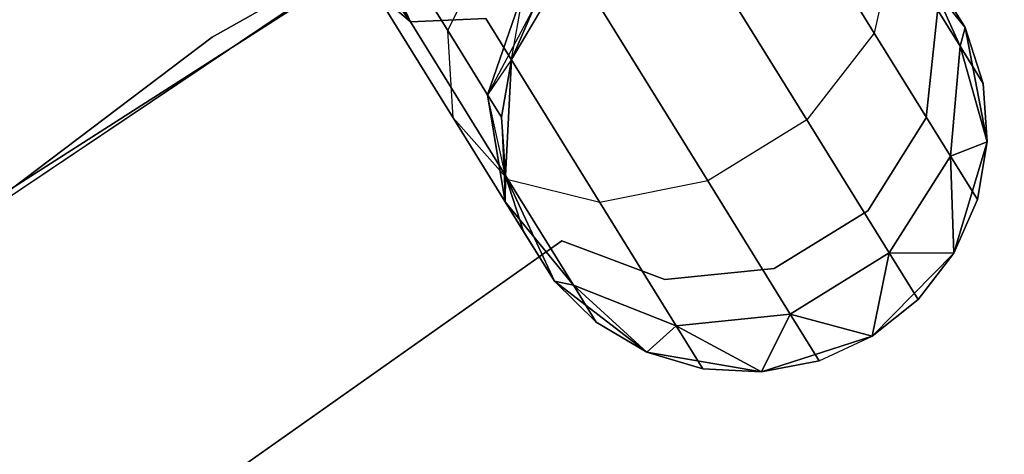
# Model space of a CAD drawing. Extents: x -91 to 91, y -91 to 262.
# Tile 326 of 480: x -34.79 to -30.74, y 50.07 to 51.86. Entities that reach past the tile are written whole.
import ezdxf

# ---------------------------------------------------------------- set-up
doc = ezdxf.new("R2010")
doc.units = 0
doc.header["$LTSCALE"] = 25.4
doc.layers.get('0').update_dxf_attribs({"linetype": 'CONTINUOUS'})

# ---------------------------------------------------------------- blocks, each defined once
blk = doc.blocks.new('ETE0_STL_1')
at = {"color": 0}
for p, q in [((-26.9473, 55.7821, 327.5076), (-33.9978, 51.7876, 327.5076)), ((-33.9978, 51.7876, 328.5076), (-26.9473, 55.7821, 328.5076)), ((-26.9473, 55.7821, 327.5076), (-33.9978, 51.7876, 327.5076)), ((-33.9978, 51.7876, 328.5076), (-26.9473, 55.7821, 328.5076)), ((-36.7773, 49.9143, 330.5076), (-29.9475, 54.2876, 330.5076)), ((-29.9475, 54.2876, 321.0076), (-36.7773, 49.9143, 321.0076)), ((-29.9475, 54.2876, 321.0076), (-36.7773, 49.9143, 321.0076)), ((-36.7773, 49.9143, 330.5076), (-29.9475, 54.2876, 330.5076)), ((-31.1315, 53.6174, 159.5), (-37.8636, 49.0953, 159.5)), ((-37.8636, 49.0953, 169), (-31.1315, 53.6174, 169)), ((-37.8636, 49.0953, 169), (-31.1315, 53.6174, 169)), ((-31.1315, 53.6174, 159.5), (-37.8636, 49.0953, 159.5)), ((-33.1837, 51.8509, 319.8322), (-33.5623, 52.6762, 319.4395)), ((-33.1837, 51.8509, 319.8322), (-33.5623, 52.6762, 319.4395)), ((-33.5623, 52.6762, 170.5757), (-33.1837, 51.8509, 170.183)), ((-33.5623, 52.6762, 170.5757), (-33.1837, 51.8509, 170.183)), ((-33.1837, 51.8509, 319.8322), (-33.7067, 52.5869, 319.8871)), ((-33.1837, 51.8509, 319.8322), (-33.7067, 52.5869, 319.8871)), ((-33.7067, 52.5869, 170.1281), (-33.1837, 51.8509, 170.183)), ((-33.7067, 52.5869, 170.1281), (-33.1837, 51.8509, 170.183)), ((-33.1837, 51.8509, 319.8322), (-33.6576, 52.6172, 319.653)), ((-33.1837, 51.8509, 319.8322), (-33.6576, 52.6172, 319.653)), ((-33.6576, 52.6172, 170.3622), (-33.1837, 51.8509, 170.183)), ((-33.6576, 52.6172, 170.3622), (-33.1837, 51.8509, 170.183)), ((-31.2762, 51.8049, 320.0641), (-31.7452, 52.5633, 319.4683)), ((-31.2762, 51.8049, 320.0641), (-31.7452, 52.5633, 319.4683)), ((-31.7452, 52.5633, 170.5469), (-31.2762, 51.8049, 169.9511)), ((-31.7452, 52.5633, 170.5469), (-31.2762, 51.8049, 169.9511)), ((-31.5539, 51.4482, 319.9068), (-32.0608, 52.268, 319.2628)), ((-31.5539, 51.4482, 319.9068), (-32.0608, 52.268, 319.2628)), ((-32.0608, 52.268, 170.7524), (-31.5539, 51.4482, 170.1084)), ((-32.0608, 52.268, 170.7524), (-31.5539, 51.4482, 170.1084)), ((-33.0298, 51.815, 320.9951), (-33.2741, 52.2101, 320.6847)), ((-33.0298, 51.815, 320.9951), (-33.2741, 52.2101, 320.6847)), ((-33.2741, 52.2101, 169.3306), (-33.0298, 51.815, 169.0201)), ((-33.2741, 52.2101, 169.3306), (-33.0298, 51.815, 169.0201)), ((-33.0298, 51.815, 320.9951), (-32.8431, 52.1943, 321.2195)), ((-33.0298, 51.815, 320.9951), (-32.8431, 52.1943, 321.2195)), ((-33.0298, 51.815, 169.0201), (-32.8431, 52.1943, 168.7957)), ((-33.0298, 51.815, 169.0201), (-32.8431, 52.1943, 168.7957)), ((-31.1914, 52.1848, 320.3427), (-31.2762, 51.8049, 320.0641)), ((-31.1914, 52.1848, 320.3427), (-31.2762, 51.8049, 320.0641)), ((-31.1914, 52.1848, 169.6726), (-31.2762, 51.8049, 169.9511)), ((-31.1914, 52.1848, 169.6726), (-31.2762, 51.8049, 169.9511)), ((-30.9027, 51.8277, 327.5076), (-31.2017, 52.2014, 327.5076)), ((-31.2017, 52.2014, 163.5076), (-30.9027, 51.8277, 163.5076)), ((-30.9027, 51.8277, 327.5076), (-31.2017, 52.2014, 327.5076)), ((-31.2017, 52.2014, 163.5076), (-30.9027, 51.8277, 163.5076)), ((-30.923, 51.7507, 321.1065), (-31.1914, 52.1848, 320.3427)), ((-30.923, 51.7507, 321.1065), (-31.1914, 52.1848, 320.3427)), ((-31.1914, 52.1848, 169.6726), (-30.923, 51.7507, 168.9087)), ((-31.1914, 52.1848, 169.6726), (-30.923, 51.7507, 168.9087)), ((-30.9027, 51.8277, 322.0076), (-31.1048, 52.1544, 321.2884)), ((-30.9027, 51.8277, 322.0076), (-31.1048, 52.1544, 321.2884)), ((-30.923, 51.7507, 321.1065), (-31.1048, 52.1544, 321.2884)), ((-30.923, 51.7507, 321.1065), (-31.1048, 52.1544, 321.2884)), ((-31.1048, 52.1544, 168.7269), (-30.9027, 51.8277, 168.0076)), ((-31.1048, 52.1544, 168.7269), (-30.9027, 51.8277, 168.0076)), ((-31.1048, 52.1544, 168.7269), (-30.923, 51.7507, 168.9087)), ((-31.1048, 52.1544, 168.7269), (-30.923, 51.7507, 168.9087)), ((-32.5247, 52.108, 327.5076), (-32.7681, 51.6959, 327.5076)), ((-32.7681, 51.6959, 163.5076), (-32.5247, 52.108, 163.5076)), ((-32.5247, 52.108, 327.5076), (-32.7681, 51.6959, 327.5076)), ((-32.7681, 51.6959, 163.5076), (-32.5247, 52.108, 163.5076)), ((-31.961, 51.1965, 319.9068), (-32.4679, 52.0162, 319.2628)), ((-31.961, 51.1965, 319.9068), (-32.4679, 52.0162, 319.2628)), ((-32.4679, 52.0162, 170.7524), (-31.961, 51.1965, 170.1084)), ((-32.4679, 52.0162, 170.7524), (-31.961, 51.1965, 170.1084)), ((-31.0295, 52.0327, 322.0076), (-30.9027, 51.8277, 327.5076)), ((-31.0295, 52.0327, 322.0076), (-30.9027, 51.8277, 327.5076)), ((-31.0295, 52.0327, 168.0076), (-30.9027, 51.8277, 163.5076)), ((-31.0295, 52.0327, 168.0076), (-30.9027, 51.8277, 163.5076)), ((-33.1837, 51.8509, 319.8322), (-33.3284, 51.9752, 320.2712)), ((-33.0077, 51.4566, 320.6786), (-33.3284, 51.9752, 320.2712)), ((-33.1837, 51.8509, 319.8322), (-33.3284, 51.9752, 320.2712)), ((-33.0077, 51.4566, 320.6786), (-33.3284, 51.9752, 320.2712)), ((-33.3284, 51.9752, 169.744), (-33.1837, 51.8509, 170.183)), ((-33.3284, 51.9752, 169.744), (-33.1837, 51.8509, 170.183)), ((-33.3284, 51.9752, 169.744), (-33.0077, 51.4566, 169.3366)), ((-33.3284, 51.9752, 169.744), (-33.0077, 51.4566, 169.3366)), ((-32.8665, 51.551, 321.4596), (-32.716, 51.9888, 321.5811)), ((-32.8665, 51.551, 321.4596), (-32.716, 51.9888, 321.5811)), ((-32.716, 51.9888, 168.4341), (-32.8665, 51.551, 168.5556)), ((-32.716, 51.9888, 168.4341), (-32.8665, 51.551, 168.5556)), ((-32.7681, 51.6959, 322.0076), (-32.716, 51.9888, 321.5811)), ((-32.7681, 51.6959, 322.0076), (-32.716, 51.9888, 321.5811)), ((-32.6714, 51.9167, 168.0076), (-32.8665, 51.551, 168.5556)), ((-32.6714, 51.9167, 168.0076), (-32.8665, 51.551, 168.5556)), ((-32.6714, 51.9167, 322.0076), (-32.7681, 51.6959, 327.5076)), ((-32.6714, 51.9167, 322.0076), (-32.7681, 51.6959, 322.0076)), ((-32.6714, 51.9167, 322.0076), (-32.7681, 51.6959, 327.5076)), ((-32.6714, 51.9167, 322.0076), (-32.7681, 51.6959, 322.0076)), ((-32.6714, 51.9167, 168.0076), (-32.7681, 51.6959, 168.0076)), ((-32.7681, 51.6959, 163.5076), (-32.6714, 51.9167, 168.0076)), ((-32.6714, 51.9167, 168.0076), (-32.7681, 51.6959, 168.0076)), ((-32.7681, 51.6959, 163.5076), (-32.6714, 51.9167, 168.0076)), ((-31.0626, 51.4562, 164.5076), (-31.0153, 51.9059, 164.5076)), ((-31.0153, 51.9059, 162.5076), (-31.0626, 51.4562, 162.5076)), ((-31.0153, 51.9059, 162.5076), (-31.0626, 51.4562, 162.5076)), ((-31.0626, 51.4562, 164.5076), (-31.0153, 51.9059, 164.5076)), ((-32.8731, 51.8657, 319.4683), (-33.1837, 51.8509, 319.8322)), ((-32.8731, 51.8657, 319.4683), (-33.1837, 51.8509, 319.8322)), ((-33.1837, 51.8509, 170.183), (-32.8731, 51.8657, 170.5469)), ((-33.1837, 51.8509, 170.183), (-32.8731, 51.8657, 170.5469)), ((-32.4041, 51.1073, 320.0641), (-32.8731, 51.8657, 319.4683)), ((-32.4041, 51.1073, 320.0641), (-32.8731, 51.8657, 319.4683)), ((-32.8731, 51.8657, 170.5469), (-32.4041, 51.1073, 169.9511)), ((-32.8731, 51.8657, 170.5469), (-32.4041, 51.1073, 169.9511)), ((-32.7819, 51.2012, 320.3427), (-33.1837, 51.8509, 319.8322)), ((-32.7819, 51.2012, 320.3427), (-33.1837, 51.8509, 319.8322)), ((-33.1837, 51.8509, 170.183), (-32.7819, 51.2012, 169.6726)), ((-33.1837, 51.8509, 170.183), (-32.7819, 51.2012, 169.6726)), ((-33.0077, 51.4566, 320.6786), (-33.0298, 51.815, 320.9951)), ((-32.8665, 51.551, 321.4596), (-33.0298, 51.815, 320.9951)), ((-33.0077, 51.4566, 320.6786), (-33.0298, 51.815, 320.9951)), ((-32.8665, 51.551, 321.4596), (-33.0298, 51.815, 320.9951)), ((-33.0077, 51.4566, 169.3366), (-33.0298, 51.815, 169.0201)), ((-33.0298, 51.815, 169.0201), (-32.8665, 51.551, 168.5556)), ((-33.0298, 51.815, 169.0201), (-32.8665, 51.551, 168.5556)), ((-33.0077, 51.4566, 169.3366), (-33.0298, 51.815, 169.0201)), ((-30.9027, 51.8277, 322.0076), (-30.923, 51.7507, 321.1065)), ((-30.9027, 51.8277, 322.0076), (-30.923, 51.7507, 321.1065)), ((-30.923, 51.7507, 168.9087), (-30.9027, 51.8277, 168.0076)), ((-30.923, 51.7507, 168.9087), (-30.9027, 51.8277, 168.0076)), ((-30.8117, 51.3578, 327.5076), (-30.9027, 51.8277, 327.5076)), ((-30.9027, 51.8277, 163.5076), (-30.8117, 51.3578, 163.5076)), ((-30.8287, 51.5982, 322.0076), (-30.9027, 51.8277, 327.5076)), ((-30.8117, 51.3578, 327.5076), (-30.9027, 51.8277, 327.5076)), ((-30.8287, 51.5982, 322.0076), (-30.9027, 51.8277, 322.0076)), ((-30.9027, 51.8277, 322.0076), (-30.9027, 51.8277, 327.5076)), ((-30.8287, 51.5982, 322.0076), (-30.9027, 51.8277, 327.5076)), ((-30.9027, 51.8277, 322.0076), (-30.9027, 51.8277, 327.5076)), ((-30.8287, 51.5982, 322.0076), (-30.9027, 51.8277, 322.0076)), ((-30.9027, 51.8277, 168.0076), (-30.9027, 51.8277, 163.5076)), ((-30.8287, 51.5982, 168.0076), (-30.9027, 51.8277, 168.0076)), ((-30.9027, 51.8277, 163.5076), (-30.8287, 51.5982, 168.0076)), ((-30.9027, 51.8277, 163.5076), (-30.8117, 51.3578, 163.5076)), ((-30.9027, 51.8277, 168.0076), (-30.9027, 51.8277, 163.5076)), ((-30.8287, 51.5982, 168.0076), (-30.9027, 51.8277, 168.0076)), ((-30.9027, 51.8277, 163.5076), (-30.8287, 51.5982, 168.0076)), ((-33.9978, 51.7876, 327.5076), (-40.4666, 46.9069, 327.5076)), ((-40.4666, 46.9069, 328.5076), (-33.9978, 51.7876, 328.5076)), ((-33.9978, 51.7876, 327.5076), (-40.4666, 46.9069, 327.5076)), ((-40.4666, 46.9069, 328.5076), (-33.9978, 51.7876, 328.5076)), ((-33.9978, 51.7876, 327.5076), (-33.9978, 51.7876, 328.5076)), ((-33.9978, 51.7876, 327.5076), (-33.9978, 51.7876, 328.5076)), ((-31.2762, 51.8049, 320.0641), (-31.5539, 51.4482, 319.9068)), ((-31.2762, 51.8049, 320.0641), (-31.5539, 51.4482, 319.9068)), ((-31.2762, 51.8049, 169.9511), (-31.5539, 51.4482, 170.1084)), ((-31.2762, 51.8049, 169.9511), (-31.5539, 51.4482, 170.1084)), ((-30.9628, 51.2982, 320.9558), (-31.2762, 51.8049, 320.0641)), ((-30.9628, 51.2982, 320.9558), (-31.2762, 51.8049, 320.0641)), ((-31.2762, 51.8049, 169.9511), (-30.9628, 51.2982, 169.0594)), ((-31.2762, 51.8049, 169.9511), (-30.9628, 51.2982, 169.0594)), ((-30.9628, 51.2982, 320.9558), (-30.923, 51.7507, 321.1065)), ((-30.9628, 51.2982, 320.9558), (-30.923, 51.7507, 321.1065)), ((-30.923, 51.7507, 168.9087), (-30.9628, 51.2982, 169.0594)), ((-30.923, 51.7507, 168.9087), (-30.9628, 51.2982, 169.0594)), ((-30.8287, 51.5982, 322.0076), (-30.923, 51.7507, 321.1065)), ((-30.8287, 51.5982, 322.0076), (-30.923, 51.7507, 321.1065)), ((-30.8117, 51.3578, 322.0076), (-30.923, 51.7507, 321.1065)), ((-30.8117, 51.3578, 322.0076), (-30.923, 51.7507, 321.1065)), ((-30.923, 51.7507, 168.9087), (-30.8287, 51.5982, 168.0076)), ((-30.923, 51.7507, 168.9087), (-30.8287, 51.5982, 168.0076)), ((-30.923, 51.7507, 168.9087), (-30.8117, 51.3578, 168.0076)), ((-30.923, 51.7507, 168.9087), (-30.8117, 51.3578, 168.0076)), ((-32.7681, 51.6959, 322.0076), (-32.8665, 51.551, 321.4596)), ((-32.7681, 51.6959, 322.0076), (-32.8665, 51.551, 321.4596)), ((-32.7681, 51.6959, 168.0076), (-32.8665, 51.551, 168.5556)), ((-32.7681, 51.6959, 168.0076), (-32.8665, 51.551, 168.5556)), ((-32.7681, 51.6959, 322.0076), (-32.8092, 51.4583, 322.0076)), ((-32.8092, 51.4583, 322.0076), (-32.7681, 51.6959, 327.5076)), ((-32.8092, 51.4583, 322.0076), (-32.7681, 51.6959, 327.5076)), ((-32.7681, 51.6959, 322.0076), (-32.8092, 51.4583, 322.0076)), ((-32.7681, 51.6959, 168.0076), (-32.8092, 51.4583, 168.0076)), ((-32.8092, 51.4583, 168.0076), (-32.7681, 51.6959, 163.5076)), ((-32.8092, 51.4583, 168.0076), (-32.7681, 51.6959, 163.5076)), ((-32.7681, 51.6959, 168.0076), (-32.8092, 51.4583, 168.0076)), ((-32.7681, 51.6959, 327.5076), (-32.7922, 51.2178, 327.5076)), ((-32.7922, 51.2178, 163.5076), (-32.7681, 51.6959, 163.5076)), ((-32.7681, 51.6959, 327.5076), (-32.7922, 51.2178, 327.5076)), ((-32.7922, 51.2178, 163.5076), (-32.7681, 51.6959, 163.5076)), ((-32.7681, 51.6959, 322.0076), (-32.7681, 51.6959, 327.5076)), ((-32.7681, 51.6959, 322.0076), (-32.7681, 51.6959, 327.5076)), ((-32.7681, 51.6959, 168.0076), (-32.7681, 51.6959, 163.5076)), ((-32.7681, 51.6959, 168.0076), (-32.7681, 51.6959, 163.5076)), ((-30.8117, 51.3578, 322.0076), (-30.8287, 51.5982, 322.0076)), ((-30.8287, 51.5982, 322.0076), (-30.8117, 51.3578, 327.5076)), ((-30.8287, 51.5982, 322.0076), (-30.8117, 51.3578, 327.5076)), ((-30.8117, 51.3578, 322.0076), (-30.8287, 51.5982, 322.0076)), ((-30.8117, 51.3578, 168.0076), (-30.8287, 51.5982, 168.0076)), ((-30.8287, 51.5982, 168.0076), (-30.8117, 51.3578, 163.5076)), ((-30.8287, 51.5982, 168.0076), (-30.8117, 51.3578, 163.5076)), ((-30.8117, 51.3578, 168.0076), (-30.8287, 51.5982, 168.0076)), ((-32.7922, 51.2178, 322.0076), (-32.8665, 51.551, 321.4596)), ((-32.8665, 51.551, 321.4596), (-32.7934, 51.1101, 321.2884)), ((-32.8665, 51.551, 321.4596), (-32.7934, 51.1101, 321.2884)), ((-32.8092, 51.4583, 322.0076), (-32.8665, 51.551, 321.4596)), ((-32.7922, 51.2178, 322.0076), (-32.8665, 51.551, 321.4596)), ((-32.8092, 51.4583, 322.0076), (-32.8665, 51.551, 321.4596)), ((-32.8665, 51.551, 168.5556), (-32.8092, 51.4583, 168.0076)), ((-32.7934, 51.1101, 168.7269), (-32.8665, 51.551, 168.5556)), ((-32.7934, 51.1101, 168.7269), (-32.8665, 51.551, 168.5556)), ((-32.8665, 51.551, 168.5556), (-32.8092, 51.4583, 168.0076)), ((-32.7819, 51.2012, 320.3427), (-33.0077, 51.4566, 320.6786)), ((-32.7934, 51.1101, 321.2884), (-33.0077, 51.4566, 320.6786)), ((-32.7819, 51.2012, 320.3427), (-33.0077, 51.4566, 320.6786)), ((-32.7934, 51.1101, 321.2884), (-33.0077, 51.4566, 320.6786)), ((-32.7819, 51.2012, 169.6726), (-33.0077, 51.4566, 169.3366)), ((-33.0077, 51.4566, 169.3366), (-32.7934, 51.1101, 168.7269)), ((-33.0077, 51.4566, 169.3366), (-32.7934, 51.1101, 168.7269)), ((-32.7819, 51.2012, 169.6726), (-33.0077, 51.4566, 169.3366)), ((-32.8092, 51.4583, 322.0076), (-32.7922, 51.2178, 327.5076)), ((-32.8092, 51.4583, 322.0076), (-32.7922, 51.2178, 322.0076)), ((-32.8092, 51.4583, 322.0076), (-32.7922, 51.2178, 327.5076)), ((-32.8092, 51.4583, 322.0076), (-32.7922, 51.2178, 322.0076)), ((-32.8092, 51.4583, 168.0076), (-32.7934, 51.1101, 168.7269)), ((-32.8092, 51.4583, 168.0076), (-32.7934, 51.1101, 168.7269)), ((-32.8092, 51.4583, 168.0076), (-32.7922, 51.2178, 168.0076)), ((-32.7922, 51.2178, 163.5076), (-32.8092, 51.4583, 168.0076)), ((-32.8092, 51.4583, 168.0076), (-32.7922, 51.2178, 168.0076)), ((-32.7922, 51.2178, 163.5076), (-32.8092, 51.4583, 168.0076)), ((-31.5539, 51.4482, 319.9068), (-31.961, 51.1965, 319.9068)), ((-31.5539, 51.4482, 319.9068), (-31.961, 51.1965, 319.9068)), ((-31.5539, 51.4482, 170.1084), (-31.961, 51.1965, 170.1084)), ((-31.5539, 51.4482, 170.1084), (-31.961, 51.1965, 170.1084)), ((-31.2151, 50.9005, 320.8707), (-31.5539, 51.4482, 319.9068)), ((-31.2151, 50.9005, 320.8707), (-31.5539, 51.4482, 319.9068)), ((-31.5539, 51.4482, 170.1084), (-31.2151, 50.9005, 169.1445)), ((-31.5539, 51.4482, 170.1084), (-31.2151, 50.9005, 169.1445)), ((-31.3032, 51.0733, 164.5076), (-31.0626, 51.4562, 164.5076)), ((-31.0626, 51.4562, 162.5076), (-31.3032, 51.0733, 162.5076)), ((-31.0626, 51.4562, 162.5076), (-31.3032, 51.0733, 162.5076)), ((-31.3032, 51.0733, 164.5076), (-31.0626, 51.4562, 164.5076)), ((-31.0626, 51.4562, 164.5076), (-31.0626, 51.4562, 162.5076)), ((-31.0626, 51.4562, 164.5076), (-31.0626, 51.4562, 162.5076)), ((-30.8117, 51.3578, 322.0076), (-30.9628, 51.2982, 320.9558)), ((-30.8117, 51.3578, 322.0076), (-30.9628, 51.2982, 320.9558)), ((-30.9628, 51.2982, 169.0594), (-30.8117, 51.3578, 168.0076)), ((-30.9628, 51.2982, 169.0594), (-30.8117, 51.3578, 168.0076)), ((-30.9495, 50.8994, 327.5076), (-30.8117, 51.3578, 327.5076)), ((-30.8117, 51.3578, 163.5076), (-30.9495, 50.8994, 163.5076)), ((-30.9495, 50.8994, 327.5076), (-30.8117, 51.3578, 327.5076)), ((-30.8117, 51.3578, 163.5076), (-30.9495, 50.8994, 163.5076)), ((-30.8527, 51.1202, 322.0076), (-30.8117, 51.3578, 327.5076)), ((-30.8527, 51.1202, 322.0076), (-30.8117, 51.3578, 322.0076)), ((-30.8527, 51.1202, 322.0076), (-30.8117, 51.3578, 327.5076)), ((-30.8527, 51.1202, 322.0076), (-30.8117, 51.3578, 322.0076)), ((-30.8527, 51.1202, 168.0076), (-30.8117, 51.3578, 168.0076)), ((-30.8117, 51.3578, 163.5076), (-30.8527, 51.1202, 168.0076)), ((-30.8527, 51.1202, 168.0076), (-30.8117, 51.3578, 168.0076)), ((-30.8117, 51.3578, 163.5076), (-30.8527, 51.1202, 168.0076)), ((-30.8117, 51.3578, 322.0076), (-30.8117, 51.3578, 327.5076)), ((-30.8117, 51.3578, 322.0076), (-30.8117, 51.3578, 327.5076)), ((-30.8117, 51.3578, 168.0076), (-30.8117, 51.3578, 163.5076)), ((-30.8117, 51.3578, 168.0076), (-30.8117, 51.3578, 163.5076)), ((-31.2151, 50.9005, 320.8707), (-30.9628, 51.2982, 320.9558)), ((-31.2151, 50.9005, 320.8707), (-30.9628, 51.2982, 320.9558)), ((-30.9628, 51.2982, 169.0594), (-31.2151, 50.9005, 169.1445)), ((-30.9628, 51.2982, 169.0594), (-31.2151, 50.9005, 169.1445)), ((-30.8527, 51.1202, 322.0076), (-30.9628, 51.2982, 320.9558)), ((-30.8527, 51.1202, 322.0076), (-30.9628, 51.2982, 320.9558)), ((-30.9495, 50.8994, 322.0076), (-30.9628, 51.2982, 320.9558)), ((-30.9495, 50.8994, 322.0076), (-30.9628, 51.2982, 320.9558)), ((-30.9628, 51.2982, 169.0594), (-30.8527, 51.1202, 168.0076)), ((-30.9628, 51.2982, 169.0594), (-30.8527, 51.1202, 168.0076)), ((-30.9628, 51.2982, 169.0594), (-30.9495, 50.8994, 168.0076)), ((-30.9628, 51.2982, 169.0594), (-30.9495, 50.8994, 168.0076)), ((-32.7922, 51.2178, 322.0076), (-32.7934, 51.1101, 321.2884)), ((-32.7922, 51.2178, 322.0076), (-32.7934, 51.1101, 321.2884)), ((-32.7922, 51.2178, 168.0076), (-32.7934, 51.1101, 168.7269)), ((-32.7922, 51.2178, 168.0076), (-32.7934, 51.1101, 168.7269)), ((-32.7922, 51.2178, 327.5076), (-32.5913, 50.7834, 327.5076)), ((-32.5913, 50.7834, 163.5076), (-32.7922, 51.2178, 163.5076)), ((-32.7922, 51.2178, 322.0076), (-32.7922, 51.2178, 327.5076)), ((-32.7922, 51.2178, 322.0076), (-32.7922, 51.2178, 327.5076)), ((-32.7922, 51.2178, 322.0076), (-32.7181, 50.9884, 322.0076)), ((-32.7181, 50.9884, 322.0076), (-32.7922, 51.2178, 327.5076)), ((-32.7181, 50.9884, 322.0076), (-32.7922, 51.2178, 327.5076)), ((-32.7922, 51.2178, 327.5076), (-32.5913, 50.7834, 327.5076)), ((-32.7922, 51.2178, 322.0076), (-32.7181, 50.9884, 322.0076)), ((-32.7922, 51.2178, 168.0076), (-32.7181, 50.9884, 168.0076)), ((-32.7181, 50.9884, 168.0076), (-32.7922, 51.2178, 163.5076)), ((-32.5913, 50.7834, 163.5076), (-32.7922, 51.2178, 163.5076)), ((-32.7181, 50.9884, 168.0076), (-32.7922, 51.2178, 163.5076)), ((-32.7922, 51.2178, 168.0076), (-32.7181, 50.9884, 168.0076)), ((-32.7922, 51.2178, 168.0076), (-32.7922, 51.2178, 163.5076)), ((-32.7922, 51.2178, 168.0076), (-32.7922, 51.2178, 163.5076)), ((-32.4041, 51.1073, 320.0641), (-32.7819, 51.2012, 320.3427)), ((-32.5134, 50.7671, 321.1065), (-32.7819, 51.2012, 320.3427)), ((-32.4041, 51.1073, 320.0641), (-32.7819, 51.2012, 320.3427)), ((-32.5134, 50.7671, 321.1065), (-32.7819, 51.2012, 320.3427)), ((-32.4041, 51.1073, 169.9511), (-32.7819, 51.2012, 169.6726)), ((-32.7819, 51.2012, 169.6726), (-32.5134, 50.7671, 168.9087)), ((-32.7819, 51.2012, 169.6726), (-32.5134, 50.7671, 168.9087)), ((-32.4041, 51.1073, 169.9511), (-32.7819, 51.2012, 169.6726)), ((-31.961, 51.1965, 319.9068), (-32.4041, 51.1073, 320.0641)), ((-31.961, 51.1965, 319.9068), (-32.4041, 51.1073, 320.0641)), ((-31.961, 51.1965, 170.1084), (-32.4041, 51.1073, 169.9511)), ((-31.961, 51.1965, 170.1084), (-32.4041, 51.1073, 169.9511)), ((-31.6222, 50.6487, 320.8707), (-31.961, 51.1965, 319.9068)), ((-31.6222, 50.6487, 320.8707), (-31.961, 51.1965, 319.9068)), ((-31.961, 51.1965, 170.1084), (-31.6222, 50.6487, 169.1445)), ((-31.961, 51.1965, 170.1084), (-31.6222, 50.6487, 169.1445)), ((-32.7181, 50.9884, 322.0076), (-32.7934, 51.1101, 321.2884)), ((-32.5913, 50.7834, 322.0076), (-32.7934, 51.1101, 321.2884)), ((-32.5913, 50.7834, 322.0076), (-32.7934, 51.1101, 321.2884)), ((-32.7934, 51.1101, 321.2884), (-32.5134, 50.7671, 321.1065)), ((-32.7181, 50.9884, 322.0076), (-32.7934, 51.1101, 321.2884)), ((-32.7934, 51.1101, 321.2884), (-32.5134, 50.7671, 321.1065)), ((-32.5134, 50.7671, 168.9087), (-32.7934, 51.1101, 168.7269)), ((-32.7934, 51.1101, 168.7269), (-32.5913, 50.7834, 168.0076)), ((-32.7934, 51.1101, 168.7269), (-32.7181, 50.9884, 168.0076)), ((-32.7934, 51.1101, 168.7269), (-32.5913, 50.7834, 168.0076)), ((-32.7934, 51.1101, 168.7269), (-32.7181, 50.9884, 168.0076)), ((-32.5134, 50.7671, 168.9087), (-32.7934, 51.1101, 168.7269)), ((-32.0908, 50.6006, 320.9558), (-32.4041, 51.1073, 320.0641)), ((-32.0908, 50.6006, 320.9558), (-32.4041, 51.1073, 320.0641)), ((-32.4041, 51.1073, 169.9511), (-32.0908, 50.6006, 169.0594)), ((-32.4041, 51.1073, 169.9511), (-32.0908, 50.6006, 169.0594)), ((-30.9495, 50.8994, 322.0076), (-30.8527, 51.1202, 322.0076)), ((-30.8527, 51.1202, 322.0076), (-30.9495, 50.8994, 327.5076)), ((-30.8527, 51.1202, 322.0076), (-30.9495, 50.8994, 327.5076)), ((-30.9495, 50.8994, 322.0076), (-30.8527, 51.1202, 322.0076)), ((-30.9495, 50.8994, 168.0076), (-30.8527, 51.1202, 168.0076)), ((-30.8527, 51.1202, 168.0076), (-30.9495, 50.8994, 163.5076)), ((-30.8527, 51.1202, 168.0076), (-30.9495, 50.8994, 163.5076)), ((-30.9495, 50.8994, 168.0076), (-30.8527, 51.1202, 168.0076)), ((-31.6878, 50.8356, 164.5076), (-31.3032, 51.0733, 164.5076)), ((-31.3032, 51.0733, 162.5076), (-31.6878, 50.8356, 162.5076)), ((-31.3032, 51.0733, 162.5076), (-31.6878, 50.8356, 162.5076)), ((-31.6878, 50.8356, 164.5076), (-31.3032, 51.0733, 164.5076)), ((-31.3032, 51.0733, 164.5076), (-31.3032, 51.0733, 162.5076)), ((-31.3032, 51.0733, 164.5076), (-31.3032, 51.0733, 162.5076)), ((-32.7181, 50.9884, 322.0076), (-32.5913, 50.7834, 327.5076)), ((-32.7181, 50.9884, 322.0076), (-32.5913, 50.7834, 327.5076)), ((-32.5913, 50.7834, 163.5076), (-32.7181, 50.9884, 168.0076)), ((-32.5913, 50.7834, 163.5076), (-32.7181, 50.9884, 168.0076)), ((-37.1572, 47.7023, 164.5076), (-32.5613, 50.9503, 164.5076)), ((-32.5613, 50.9503, 162.5076), (-37.1572, 47.7023, 162.5076)), ((-32.5613, 50.9503, 162.5076), (-37.1572, 47.7023, 162.5076)), ((-37.1572, 47.7023, 164.5076), (-32.5613, 50.9503, 164.5076)), ((-32.5613, 50.9503, 164.5076), (-32.5613, 50.9503, 162.5076)), ((-32.5613, 50.9503, 164.5076), (-32.5613, 50.9503, 162.5076)), ((-32.5613, 50.9503, 164.5076), (-32.1379, 50.7916, 164.5076)), ((-32.1379, 50.7916, 162.5076), (-32.5613, 50.9503, 162.5076)), ((-32.1379, 50.7916, 162.5076), (-32.5613, 50.9503, 162.5076)), ((-32.5613, 50.9503, 164.5076), (-32.1379, 50.7916, 164.5076)), ((-31.6222, 50.6487, 320.8707), (-31.2151, 50.9005, 320.8707)), ((-31.6222, 50.6487, 320.8707), (-31.2151, 50.9005, 320.8707)), ((-31.2151, 50.9005, 169.1445), (-31.6222, 50.6487, 169.1445)), ((-31.2151, 50.9005, 169.1445), (-31.6222, 50.6487, 169.1445)), ((-31.2845, 50.5575, 322.0076), (-31.2151, 50.9005, 320.8707)), ((-31.2845, 50.5575, 322.0076), (-31.2151, 50.9005, 320.8707)), ((-31.2151, 50.9005, 169.1445), (-31.2845, 50.5575, 168.0076)), ((-31.2151, 50.9005, 169.1445), (-31.2845, 50.5575, 168.0076)), ((-31.2845, 50.5575, 327.5076), (-30.9495, 50.8994, 327.5076)), ((-30.9495, 50.8994, 163.5076), (-31.2845, 50.5575, 163.5076)), ((-31.2845, 50.5575, 327.5076), (-30.9495, 50.8994, 327.5076)), ((-30.9495, 50.8994, 163.5076), (-31.2845, 50.5575, 163.5076)), ((-30.9495, 50.8994, 322.0076), (-31.2151, 50.9005, 320.8707)), ((-31.0962, 50.7081, 322.0076), (-31.2151, 50.9005, 320.8707)), ((-30.9495, 50.8994, 322.0076), (-31.2151, 50.9005, 320.8707)), ((-31.0962, 50.7081, 322.0076), (-31.2151, 50.9005, 320.8707)), ((-31.2151, 50.9005, 169.1445), (-30.9495, 50.8994, 168.0076)), ((-31.2151, 50.9005, 169.1445), (-30.9495, 50.8994, 168.0076)), ((-31.2151, 50.9005, 169.1445), (-31.0962, 50.7081, 168.0076)), ((-31.2151, 50.9005, 169.1445), (-31.0962, 50.7081, 168.0076)), ((-31.0962, 50.7081, 322.0076), (-30.9495, 50.8994, 327.5076)), ((-31.0962, 50.7081, 322.0076), (-30.9495, 50.8994, 322.0076)), ((-31.0962, 50.7081, 322.0076), (-30.9495, 50.8994, 327.5076)), ((-31.0962, 50.7081, 322.0076), (-30.9495, 50.8994, 322.0076)), ((-31.0962, 50.7081, 168.0076), (-30.9495, 50.8994, 168.0076)), ((-30.9495, 50.8994, 163.5076), (-31.0962, 50.7081, 168.0076)), ((-31.0962, 50.7081, 168.0076), (-30.9495, 50.8994, 168.0076)), ((-30.9495, 50.8994, 163.5076), (-31.0962, 50.7081, 168.0076)), ((-30.9495, 50.8994, 322.0076), (-30.9495, 50.8994, 327.5076)), ((-30.9495, 50.8994, 322.0076), (-30.9495, 50.8994, 327.5076)), ((-30.9495, 50.8994, 168.0076), (-30.9495, 50.8994, 163.5076)), ((-30.9495, 50.8994, 168.0076), (-30.9495, 50.8994, 163.5076)), ((-32.1379, 50.7916, 164.5076), (-31.6878, 50.8356, 164.5076)), ((-31.6878, 50.8356, 162.5076), (-32.1379, 50.7916, 162.5076)), ((-31.6878, 50.8356, 162.5076), (-32.1379, 50.7916, 162.5076)), ((-32.1379, 50.7916, 164.5076), (-31.6878, 50.8356, 164.5076)), ((-31.6878, 50.8356, 164.5076), (-31.6878, 50.8356, 162.5076)), ((-31.6878, 50.8356, 164.5076), (-31.6878, 50.8356, 162.5076)), ((-32.5913, 50.7834, 327.5076), (-32.2116, 50.492, 327.5076)), ((-32.2116, 50.492, 163.5076), (-32.5913, 50.7834, 163.5076)), ((-32.5913, 50.7834, 322.0076), (-32.5913, 50.7834, 327.5076)), ((-32.5913, 50.7834, 322.0076), (-32.5913, 50.7834, 327.5076)), ((-32.5913, 50.7834, 322.0076), (-32.4191, 50.6147, 322.0076)), ((-32.4191, 50.6147, 322.0076), (-32.5913, 50.7834, 327.5076)), ((-32.4191, 50.6147, 322.0076), (-32.5913, 50.7834, 327.5076)), ((-32.5913, 50.7834, 327.5076), (-32.2116, 50.492, 327.5076)), ((-32.5913, 50.7834, 322.0076), (-32.4191, 50.6147, 322.0076)), ((-32.5913, 50.7834, 322.0076), (-32.5134, 50.7671, 321.1065)), ((-32.5913, 50.7834, 322.0076), (-32.5134, 50.7671, 321.1065)), ((-32.5134, 50.7671, 168.9087), (-32.5913, 50.7834, 168.0076)), ((-32.5913, 50.7834, 168.0076), (-32.4191, 50.6147, 168.0076)), ((-32.5134, 50.7671, 168.9087), (-32.5913, 50.7834, 168.0076)), ((-32.5913, 50.7834, 168.0076), (-32.5913, 50.7834, 163.5076)), ((-32.4191, 50.6147, 168.0076), (-32.5913, 50.7834, 163.5076)), ((-32.2116, 50.492, 163.5076), (-32.5913, 50.7834, 163.5076)), ((-32.4191, 50.6147, 168.0076), (-32.5913, 50.7834, 163.5076)), ((-32.5913, 50.7834, 168.0076), (-32.4191, 50.6147, 168.0076)), ((-32.5913, 50.7834, 168.0076), (-32.5913, 50.7834, 163.5076)), ((-32.2116, 50.492, 322.0076), (-32.5134, 50.7671, 321.1065)), ((-32.5134, 50.7671, 321.1065), (-32.0908, 50.6006, 320.9558)), ((-32.4191, 50.6147, 322.0076), (-32.5134, 50.7671, 321.1065)), ((-32.2116, 50.492, 322.0076), (-32.5134, 50.7671, 321.1065)), ((-32.4191, 50.6147, 322.0076), (-32.5134, 50.7671, 321.1065)), ((-32.5134, 50.7671, 321.1065), (-32.0908, 50.6006, 320.9558)), ((-32.0908, 50.6006, 169.0594), (-32.5134, 50.7671, 168.9087)), ((-32.5134, 50.7671, 168.9087), (-32.2116, 50.492, 168.0076)), ((-32.5134, 50.7671, 168.9087), (-32.2116, 50.492, 168.0076)), ((-32.5134, 50.7671, 168.9087), (-32.4191, 50.6147, 168.0076)), ((-32.5134, 50.7671, 168.9087), (-32.4191, 50.6147, 168.0076)), ((-32.0908, 50.6006, 169.0594), (-32.5134, 50.7671, 168.9087)), ((-32.1379, 50.7916, 164.5076), (-32.1379, 50.7916, 162.5076)), ((-32.1379, 50.7916, 164.5076), (-32.1379, 50.7916, 162.5076)), ((-31.2845, 50.5575, 327.5076), (-31.0962, 50.7081, 322.0076)), ((-31.2845, 50.5575, 322.0076), (-31.0962, 50.7081, 322.0076)), ((-31.2845, 50.5575, 327.5076), (-31.0962, 50.7081, 322.0076)), ((-31.2845, 50.5575, 322.0076), (-31.0962, 50.7081, 322.0076)), ((-31.2845, 50.5575, 168.0076), (-31.0962, 50.7081, 168.0076)), ((-31.0962, 50.7081, 168.0076), (-31.2845, 50.5575, 163.5076)), ((-31.2845, 50.5575, 168.0076), (-31.0962, 50.7081, 168.0076)), ((-31.0962, 50.7081, 168.0076), (-31.2845, 50.5575, 163.5076)), ((-32.0908, 50.6006, 320.9558), (-31.6222, 50.6487, 320.8707)), ((-32.0908, 50.6006, 320.9558), (-31.6222, 50.6487, 320.8707)), ((-31.6222, 50.6487, 169.1445), (-32.0908, 50.6006, 169.0594)), ((-31.6222, 50.6487, 169.1445), (-32.0908, 50.6006, 169.0594)), ((-31.7399, 50.4105, 322.0076), (-31.6222, 50.6487, 320.8707)), ((-31.7399, 50.4105, 322.0076), (-31.6222, 50.6487, 320.8707)), ((-31.6222, 50.6487, 169.1445), (-31.7399, 50.4105, 168.0076)), ((-31.6222, 50.6487, 169.1445), (-31.7399, 50.4105, 168.0076)), ((-31.2845, 50.5575, 322.0076), (-31.6222, 50.6487, 320.8707)), ((-31.5033, 50.4564, 322.0076), (-31.6222, 50.6487, 320.8707)), ((-31.2845, 50.5575, 322.0076), (-31.6222, 50.6487, 320.8707)), ((-31.5033, 50.4564, 322.0076), (-31.6222, 50.6487, 320.8707)), ((-31.6222, 50.6487, 169.1445), (-31.2845, 50.5575, 168.0076)), ((-31.6222, 50.6487, 169.1445), (-31.2845, 50.5575, 168.0076)), ((-31.6222, 50.6487, 169.1445), (-31.5033, 50.4564, 168.0076)), ((-31.6222, 50.6487, 169.1445), (-31.5033, 50.4564, 168.0076)), ((-32.4191, 50.6147, 322.0076), (-32.2116, 50.492, 327.5076)), ((-32.4191, 50.6147, 322.0076), (-32.2116, 50.492, 322.0076)), ((-32.4191, 50.6147, 322.0076), (-32.2116, 50.492, 327.5076)), ((-32.4191, 50.6147, 322.0076), (-32.2116, 50.492, 322.0076)), ((-32.4191, 50.6147, 168.0076), (-32.2116, 50.492, 168.0076)), ((-32.2116, 50.492, 163.5076), (-32.4191, 50.6147, 168.0076)), ((-32.4191, 50.6147, 168.0076), (-32.2116, 50.492, 168.0076)), ((-32.2116, 50.492, 163.5076), (-32.4191, 50.6147, 168.0076)), ((-32.2116, 50.492, 322.0076), (-32.0908, 50.6006, 320.9558)), ((-32.2116, 50.492, 322.0076), (-32.0908, 50.6006, 320.9558)), ((-32.0908, 50.6006, 169.0594), (-32.2116, 50.492, 168.0076)), ((-32.0908, 50.6006, 169.0594), (-32.2116, 50.492, 168.0076)), ((-31.7399, 50.4105, 322.0076), (-32.0908, 50.6006, 320.9558)), ((-31.9807, 50.4226, 322.0076), (-32.0908, 50.6006, 320.9558)), ((-31.7399, 50.4105, 322.0076), (-32.0908, 50.6006, 320.9558)), ((-31.9807, 50.4226, 322.0076), (-32.0908, 50.6006, 320.9558)), ((-32.0908, 50.6006, 169.0594), (-31.7399, 50.4105, 168.0076)), ((-32.0908, 50.6006, 169.0594), (-31.7399, 50.4105, 168.0076)), ((-32.0908, 50.6006, 169.0594), (-31.9807, 50.4226, 168.0076)), ((-32.0908, 50.6006, 169.0594), (-31.9807, 50.4226, 168.0076)), ((-31.7399, 50.4105, 327.5076), (-31.2845, 50.5575, 327.5076)), ((-31.2845, 50.5575, 163.5076), (-31.7399, 50.4105, 163.5076)), ((-31.7399, 50.4105, 327.5076), (-31.2845, 50.5575, 327.5076)), ((-31.2845, 50.5575, 163.5076), (-31.7399, 50.4105, 163.5076)), ((-31.5033, 50.4564, 322.0076), (-31.2845, 50.5575, 327.5076)), ((-31.5033, 50.4564, 322.0076), (-31.2845, 50.5575, 327.5076)), ((-31.5033, 50.4564, 322.0076), (-31.2845, 50.5575, 322.0076)), ((-31.5033, 50.4564, 322.0076), (-31.2845, 50.5575, 322.0076)), ((-31.5033, 50.4564, 168.0076), (-31.2845, 50.5575, 168.0076)), ((-31.5033, 50.4564, 168.0076), (-31.2845, 50.5575, 168.0076)), ((-31.5033, 50.4564, 168.0076), (-31.2845, 50.5575, 163.5076)), ((-31.5033, 50.4564, 168.0076), (-31.2845, 50.5575, 163.5076)), ((-31.2845, 50.5575, 322.0076), (-31.2845, 50.5575, 327.5076)), ((-31.2845, 50.5575, 322.0076), (-31.2845, 50.5575, 327.5076)), ((-31.2845, 50.5575, 168.0076), (-31.2845, 50.5575, 163.5076)), ((-31.2845, 50.5575, 168.0076), (-31.2845, 50.5575, 163.5076)), ((-32.2116, 50.492, 327.5076), (-31.7399, 50.4105, 327.5076)), ((-31.7399, 50.4105, 163.5076), (-32.2116, 50.492, 163.5076)), ((-32.2116, 50.492, 322.0076), (-32.2116, 50.492, 327.5076)), ((-32.2116, 50.492, 322.0076), (-32.2116, 50.492, 327.5076)), ((-32.2116, 50.492, 322.0076), (-31.9807, 50.4226, 322.0076)), ((-31.9807, 50.4226, 322.0076), (-32.2116, 50.492, 327.5076)), ((-31.9807, 50.4226, 322.0076), (-32.2116, 50.492, 327.5076)), ((-32.2116, 50.492, 327.5076), (-31.7399, 50.4105, 327.5076)), ((-32.2116, 50.492, 322.0076), (-31.9807, 50.4226, 322.0076)), ((-32.2116, 50.492, 168.0076), (-31.9807, 50.4226, 168.0076)), ((-31.9807, 50.4226, 168.0076), (-32.2116, 50.492, 163.5076)), ((-31.7399, 50.4105, 163.5076), (-32.2116, 50.492, 163.5076)), ((-31.9807, 50.4226, 168.0076), (-32.2116, 50.492, 163.5076)), ((-32.2116, 50.492, 168.0076), (-31.9807, 50.4226, 168.0076)), ((-32.2116, 50.492, 168.0076), (-32.2116, 50.492, 163.5076)), ((-32.2116, 50.492, 168.0076), (-32.2116, 50.492, 163.5076)), ((-31.7399, 50.4105, 322.0076), (-31.5033, 50.4564, 322.0076)), ((-31.5033, 50.4564, 322.0076), (-31.7399, 50.4105, 327.5076)), ((-31.5033, 50.4564, 322.0076), (-31.7399, 50.4105, 327.5076)), ((-31.7399, 50.4105, 322.0076), (-31.5033, 50.4564, 322.0076)), ((-31.7399, 50.4105, 168.0076), (-31.5033, 50.4564, 168.0076)), ((-31.5033, 50.4564, 168.0076), (-31.7399, 50.4105, 163.5076)), ((-31.5033, 50.4564, 168.0076), (-31.7399, 50.4105, 163.5076)), ((-31.7399, 50.4105, 168.0076), (-31.5033, 50.4564, 168.0076)), ((-31.9807, 50.4226, 322.0076), (-31.7399, 50.4105, 327.5076)), ((-31.9807, 50.4226, 322.0076), (-31.7399, 50.4105, 322.0076)), ((-31.9807, 50.4226, 322.0076), (-31.7399, 50.4105, 327.5076)), ((-31.9807, 50.4226, 322.0076), (-31.7399, 50.4105, 322.0076)), ((-31.9807, 50.4226, 168.0076), (-31.7399, 50.4105, 168.0076)), ((-31.7399, 50.4105, 163.5076), (-31.9807, 50.4226, 168.0076)), ((-31.9807, 50.4226, 168.0076), (-31.7399, 50.4105, 168.0076)), ((-31.7399, 50.4105, 163.5076), (-31.9807, 50.4226, 168.0076)), ((-31.7399, 50.4105, 322.0076), (-31.7399, 50.4105, 327.5076)), ((-31.7399, 50.4105, 322.0076), (-31.7399, 50.4105, 327.5076)), ((-31.7399, 50.4105, 168.0076), (-31.7399, 50.4105, 163.5076)), ((-31.7399, 50.4105, 168.0076), (-31.7399, 50.4105, 163.5076))]:
    blk.add_line(p, q, dxfattribs=at)

msp = doc.modelspace()

# ---------------------------------------------------------------- block references
at = {"color": 253}
msp.add_blockref('ETE0_STL_1', (0, 0), dxfattribs=at)

doc.saveas('drawing.dxf')
